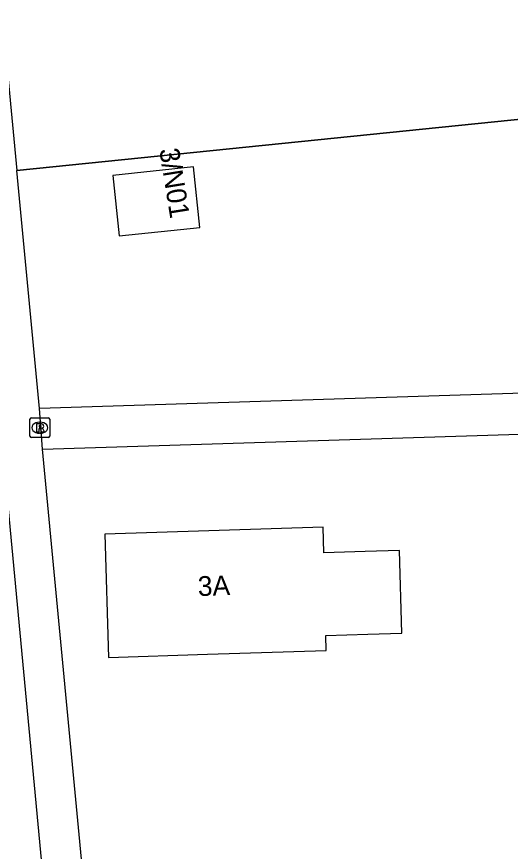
# Model space of a CAD drawing. Extents: x 162675 to 163482, y 379761 to 381227.
# Drawn here: x 163126.06 to 163151.01, y 380565.76 to 380607.96 of the extents above; entities that cross this region are included whole.
import ezdxf

# ---------------------------------------------------------------- set-up
doc = ezdxf.new("R2010")
doc.units = 0
for name, color, linetype in [('IMGEO_Groenvoorziening', 7, 'Continuous'), ('IMGEO_Hek', 7, 'Continuous'), ('IMGEO_Pand', 7, 'Continuous'), ('IMGEO_Pand_nummerreeks', 7, 'Continuous'), ('IMGEO_Rioolput', 7, 'Continuous'), ('IMGEO_Voetpad_open', 7, 'Continuous')]:
    doc.layers.add(name, color=color, linetype=linetype)

msp = doc.modelspace()

# ---------------------------------------------------------------- linework, layer by layer
at = {"layer": 'IMGEO_Groenvoorziening'}
msp.add_lwpolyline([(163126.069, 380600.194), (163195.703, 380607.276)], dxfattribs=at)
at = {"layer": 'IMGEO_Hek'}
msp.add_lwpolyline([(163195.703, 380607.276), (163126.069, 380600.194)], dxfattribs=at)
at = {"layer": 'IMGEO_Pand'}
for points in [[(163131.247, 380596.876), (163135.325, 380597.309), (163135, 380600.366), (163130.923, 380599.932), (163131.247, 380596.876)], [(163143.685, 380580.915), (163141.591, 380580.849), (163141.55, 380582.146), (163130.512, 380581.799), (163130.708, 380575.568), (163135.706, 380575.725), (163141.699, 380575.914), (163141.683, 380576.68), (163143.816, 380576.746), (163145.537, 380576.799), (163145.406, 380580.969), (163143.685, 380580.915)]]:
    msp.add_lwpolyline(points, dxfattribs=at)
at = {"layer": 'IMGEO_Rioolput'}
for p, q in [((163126.806, 380587.68), (163127.658, 380587.68)), ((163126.731, 380586.754), (163126.731, 380587.606)), ((163127.219, 380587.46), (163127.244, 380587.46)), ((163127.732, 380587.606), (163127.732, 380586.754)), ((163127.242, 380586.9), (163127.217, 380586.9)), ((163127.658, 380586.68), (163126.806, 380586.68))]:
    msp.add_line(p, q, dxfattribs=at)
for points in [[(163126.806, 380587.68), (163127.658, 380587.68)], [(163126.731, 380586.754), (163126.731, 380587.606)], [(163127.32, 380587.378), (163127.068, 380587.38), (163127.068, 380586.98)], [(163127.246, 380587.299), (163127.192, 380587.299), (163127.192, 380587.218)], [(163127.192, 380587.218), (163127.244, 380587.218)], [(163127.732, 380587.606), (163127.732, 380586.754)], [(163127.068, 380586.98), (163127.192, 380586.98), (163127.192, 380587.142), (163127.203, 380587.142)], [(163127.25, 380587.113), (163127.321, 380586.98), (163127.461, 380586.98), (163127.396, 380587.106)], [(163127.658, 380586.68), (163126.806, 380586.68)]]:
    msp.add_lwpolyline(points, dxfattribs=at)
for centre, radius, start, end in [((163126.808, 380587.604), 0.0765, 91.552, 178.448), ((163126.808, 380587.604), 0.0765, 91.552, 178.448), ((163127.656, 380587.604), 0.0765, 1.552, 88.448), ((163127.656, 380587.604), 0.0765, 1.552, 88.448), ((163127.228, 380587.407), 0.19, 274.7715, 282.9687), ((163127.252, 380587.203), 0.0964, 77.0061, 93.1865), ((163127.266, 380587.26), 0.0378, 276.6634, 79.6772), ((163127.319, 380587.268), 0.109, 350.3612, 89.416), ((163127.317, 380587.268), 0.112, 277.5842, 350.9817), ((163127.202, 380587.089), 0.0533, 26.0293, 88.6989), ((163127.301, 380587.053), 0.108, 29.5134, 73.7905), ((163126.808, 380586.756), 0.0765, 181.552, 268.448), ((163126.808, 380586.756), 0.0765, 181.552, 268.448), ((163127.656, 380586.756), 0.0765, 271.552, 358.448), ((163127.656, 380586.756), 0.0765, 271.552, 358.448)]:
    msp.add_arc(centre, radius, start, end, dxfattribs=at)
for centre, major_axis, ratio, start_param, end_param in [((163127.218, 380587.18), (-0.387, 0.002), 0.722429, 4.712389, 7.853982), ((163127.243, 380587.18), (-0.39, 0.002), 0.717154, 1.570796, 4.712389)]:
    msp.add_ellipse(centre, major_axis=major_axis, ratio=ratio, start_param=start_param, end_param=end_param, dxfattribs=at)
at = {"layer": 'IMGEO_Voetpad_open'}
for points in [[(163114.938, 380658.973), (163115.539, 380658.257), (163116.937, 380656.59), (163121.165, 380651.709), (163126.069, 380600.194)], [(163127.216, 380588.151), (163126.069, 380600.194)], [(163186.248, 380590.027), (163127.216, 380588.151)], [(163127.365, 380586.093), (163127.216, 380588.151)], [(163127.365, 380586.093), (163186.316, 380587.943)], [(163121.91, 380585.617), (163122.352, 380585.666), (163125.358, 380585.946), (163129.298, 380544.025), (163129.583, 380541.311)], [(163137.264, 380544.544), (163135.473, 380544.262), (163135.588, 380543.617), (163131.392, 380542.913), (163131.15, 380546.238), (163127.365, 380586.093)]]:
    msp.add_lwpolyline(points, dxfattribs=at)

# ---------------------------------------------------------------- texts
at = {"layer": 'IMGEO_Pand_nummerreeks'}
for s, rotation, p in [('3/N01', 279.0903, (163133.268, 380601.246)), ('3A', 1.7991, (163135.231, 380578.666))]:
    msp.add_text(s, height=1, rotation=rotation, dxfattribs=at).set_placement(p)

doc.saveas('drawing.dxf')
